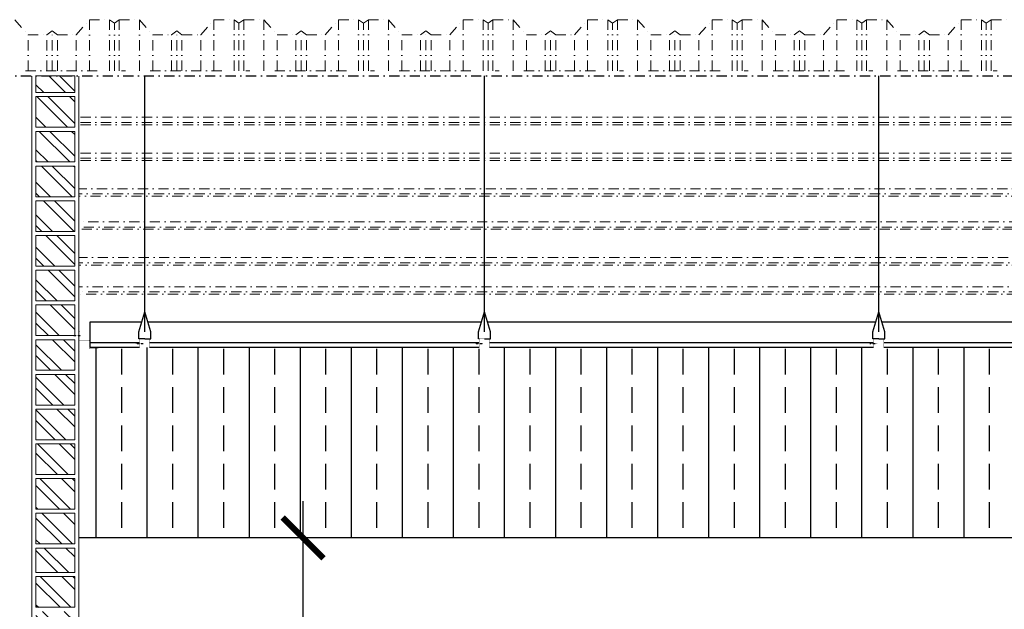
# Model space of a CAD drawing. Header units: millimetres. Extents: x -115474967 to 444143, y -74377 to 241828222.
# Tile 442 of 590: x 60063 to 62474, y 4207 to 5650. Entities that reach past the tile are written whole.
import ezdxf

# ---------------------------------------------------------------- set-up
doc = ezdxf.new("R2010")
doc.units = ezdxf.units.MM
doc.header["$MEASUREMENT"] = 0
for name, pattern in [('DASHDOT', [1, 0.5, -0.25, 0, -0.25]), ('Dashed', [280, 140, -140]), ('HIDDEN2', [0.1875, 0.125, -0.0625])]:
    doc.linetypes.add(name, pattern=pattern)
for name, color, linetype in [('0-ELEV.35', 2, 'Continuous'), ('0-HACH', 9, 'Continuous'), ('00-6 H-Brickwork', 9, 'Continuous'), ('CEIL-PLAN', 7, 'Continuous'), ('CEIL-SECT', 2, 'Continuous'), ('DIMS-50', 9, 'Continuous')]:
    doc.layers.add(name, color=color, linetype=linetype)
for name, color, linetype, lineweight in [('2 Roof Lines', 8, 'Dashed', 15), ('2 Walls', 4, 'Continuous', 50), ('5 Dims', 8, 'Continuous', 15)]:
    doc.layers.add(name, color=color, linetype=linetype, lineweight=lineweight)
doc.styles.add('ARIAL', font='arial.ttf')
doc.dimstyles.new('Plans 1_100 SCALE', dxfattribs={"dimtxt": 175, "dimasz": 90, "dimexe": 90, "dimexo": 100, "dimgap": 60, "dimtad": 1, "dimdec": 0, "dimrnd": 5, "dimtxsty": 'ARIAL', "dimblk": 'ARCHTICK', "dimcen": 20, "dimdle": 90, "dimclrt": 2, "dimadec": 0, "dimazin": 0, "dimtfac": 1, "dimtdec": 0, "dimtix": 1, "dimtmove": 2, "dimatfit": 3, "dimfxl": 400, "dimfxlon": 1, "dimarcsym": 0})

# ---------------------------------------------------------------- blocks, each defined once
blk = doc.blocks.new('B_shadowline')
at = {"color": 9, "linetype": 'HIDDEN2', "ltscale": 0.001}
blk.add_line((-5.9, 28.3), (12, 28.3), dxfattribs=at)
blk.add_line((-29.6, 0), (-29.6, 12.5))
at = {"const_width": 0.836}
blk.add_lwpolyline([(-48.8, -0.9), (-48.8, -1.4, 0.414214), (-47.2, -3), (-29.4, -3, 0.414214), (-27.9, -1.4), (-27.9, 16.3, -0.414214), (-26.3, 17.9), (-3.3, 17.9, 0.414214), (-1.8, 19.5), (-1.8, 37.2, 0.414214), (-3.3, 38.8), (-3.8, 38.8)], format="xyb", dxfattribs=at)
blk = doc.blocks.new('A$C732A7C61')
at = {"color": 9, "linetype": 'HIDDEN2', "ltscale": 0.001}
blk.add_line((6.2, 9.8), (24.1, 9.8), dxfattribs=at)
at = {"const_width": 0.836}
for points in [[(15.2, 0.4), (0, 0.4)], [(40.2, 0.4), (55.4, 0.4)]]:
    blk.add_lwpolyline(points, dxfattribs=at)
blk.add_lwpolyline([(15.2, 0.4), (15.2, 19.3, -0.510499), (18, 21.3), (38.6, 21.3, -0.414214), (40.2, 19.7), (40.2, 0.4)], format="xyb", dxfattribs=at)
blk = doc.blocks.new('_ArchTick')
at = {"color": 0, "linetype": 'ByBlock', "const_width": 0.15}
blk.add_lwpolyline([(-0.5, -0.5), (0.5, 0.5)], dxfattribs=at)
blk = doc.blocks.new('*D1028')
at = {"layer": '5 Dims', "color": 0, "lineweight": -2, "transparency": 16777216}
for p, q in [((60756.6, 1291.6), (60756.6, 4471.6)), ((61156.6, 4381.6), (60666.6, 4381.6)), ((61156.6, 1381.6), (60666.6, 1381.6))]:
    blk.add_line(p, q, dxfattribs=at)
at = {"layer": 'Defpoints', "color": 0, "transparency": 16777216}
for p in [(60756.6, 4381.6), (61452, 4381.6), (61452.1, 1381.6)]:
    blk.add_point(p, dxfattribs=at)
at = {"layer": '5 Dims', "color": 0, "lineweight": -2, "transparency": 16777216, "xscale": 100, "yscale": 100, "zscale": 100}
for p, rotation in [((60756.6, 4381.6), 90), ((60756.6, 1381.6), 270)]:
    blk.add_blockref('_ArchTick', p, dxfattribs=dict(at, rotation=rotation))
at = {"layer": '5 Dims', "color": 2, "transparency": 16777216, "insert": (60607.2, 2881.6), "char_height": 175, "attachment_point": 5, "rotation": 90, "style": 'ARIAL'}
blk.add_mtext('3000', dxfattribs=at)

msp = doc.modelspace()

# ---------------------------------------------------------------- hatches: boundary and pattern name
at = {"layer": '0-HACH', "ltscale": 5, "true_color": 0x939598, "transparency": 33554559}
h = msp.add_hatch(dxfattribs=at)
h.set_pattern_fill('BRASS', color=252, scale=500, angle=90)
h.paths.add_polyline_path([(64138.32658, 4847.38549), (63977.4884, 4847.38673), (60207.42715, 4847.38716), (60207.42715, 4381.6553), (64138.32658, 4381.62489)])
h.paths.add_polyline_path([(64438.34506, 4722.07393), (64438.34409, 4847.65575), (64138.56474, 4847.65575), (64138.32658, 4847.38549), (64138.32658, 4381.62489)])
h.paths.add_polyline_path([(64438.34146, 5187.83044), (64138.56474, 4847.65575), (64438.34409, 4847.65575)])
h.paths.add_polyline_path([(64710.99708, 5184.84113), (64693.36526, 5184.84113, -0.4142135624), (64691.79841, 5186.40799), (64691.79841, 5187.83649), (64566.33291, 5187.83552), (64438.34595, 5187.83554), (64438.34146, 5187.83044), (64438.34409, 4847.65575), (64710.99708, 4847.65575)])
h.paths.add_polyline_path([(64710.99708, 4847.65575), (64438.34409, 4847.65575), (64438.34506, 4722.07393), (64710.99708, 4722.07604)])
at = {"layer": '00-6 H-Brickwork'}
h = msp.add_hatch(dxfattribs=at)
h.set_pattern_fill('ANSI32', color=256, scale=150, angle=450, style=0)
h.set_pattern_definition([(135, (138195.14, 0), (-39.774756, -39.774756), []), (135, (138195.14, 26.517), (-39.774756, -39.774756), [])])
h.paths.add_polyline_path([(60102.42715, 896.58319), (60102.42715, 956.58319), (60197.42715, 956.58319), (60197.42715, 896.58319)])
h.paths.add_polyline_path([(60102.42715, 811.58319), (60102.42715, 886.58319), (60197.42715, 886.58319), (60197.42715, 811.58319)])
h.paths.add_polyline_path([(60102.42715, 726.58319), (60102.42715, 801.58319), (60197.42715, 801.58319), (60197.42715, 726.58319)])
h.paths.add_polyline_path([(60102.42715, 641.58319), (60102.42715, 716.58319), (60197.42715, 716.58319), (60197.42715, 641.58319)])
h.paths.add_polyline_path([(60102.42715, 556.58319), (60102.42715, 631.58319), (60197.42715, 631.58319), (60197.42715, 556.58319)])
h.paths.add_polyline_path([(60102.42715, 471.58319), (60102.42715, 546.58319), (60197.42715, 546.58319), (60197.42715, 471.58319)])
h.paths.add_polyline_path([(60102.42715, 386.58319), (60102.42715, 461.58319), (60197.42715, 461.58319), (60197.42715, 386.58319)])
h.paths.add_polyline_path([(60102.42715, 301.58319), (60102.42715, 376.58319), (60197.42715, 376.58319), (60197.42715, 301.58319)])
h.paths.add_polyline_path([(60102.42715, 216.58319), (60102.42715, 291.58319), (60197.42715, 291.58319), (60197.42715, 216.58319)])
h.paths.add_polyline_path([(59967.42715, 896.58319), (59967.42715, 956.58319), (59872.42715, 956.58319), (59872.42715, 896.58319)])
h.paths.add_polyline_path([(59967.42715, 811.58319), (59967.42715, 886.58319), (59872.42715, 886.58319), (59872.42715, 811.58319)])
h.paths.add_polyline_path([(59967.42715, 726.58319), (59967.42715, 801.58319), (59872.42715, 801.58319), (59872.42715, 726.58319)])
h.paths.add_polyline_path([(59967.42715, 641.58319), (59967.42715, 716.58319), (59872.42715, 716.58319), (59872.42715, 641.58319)])
h.paths.add_polyline_path([(59967.42715, 556.58319), (59967.42715, 631.58319), (59872.42715, 631.58319), (59872.42715, 556.58319)])
h.paths.add_polyline_path([(59967.42715, 471.58319), (59967.42715, 546.58319), (59872.42715, 546.58319), (59872.42715, 471.58319)])
h.paths.add_polyline_path([(59967.42715, 386.58319), (59967.42715, 461.58319), (59872.42715, 461.58319), (59872.42715, 386.58319)])
h.paths.add_polyline_path([(59967.42715, 301.58319), (59967.42715, 376.58319), (59872.42715, 376.58319), (59872.42715, 301.58319)])
h.paths.add_polyline_path([(59967.42715, 216.58319), (59967.42715, 291.58319), (59872.42715, 291.58319), (59872.42715, 216.58319)])
h.paths.add_polyline_path([(60102.42715, 5471.58319), (60102.42715, 5512.11457), (60197.42715, 5512.11457), (60197.42715, 5471.58319)])
h.paths.add_polyline_path([(60102.42715, 5386.58319), (60102.42715, 5461.58319), (60197.42715, 5461.58319), (60197.42715, 5386.58319)])
h.paths.add_polyline_path([(60102.42715, 5301.58319), (60102.42715, 5376.58319), (60197.42715, 5376.58319), (60197.42715, 5301.58319)])
h.paths.add_polyline_path([(60102.42715, 5216.58319), (60102.42715, 5291.58319), (60197.42715, 5291.58319), (60197.42715, 5216.58319)])
h.paths.add_polyline_path([(60102.42715, 5131.58319), (60102.42715, 5206.58319), (60197.42715, 5206.58319), (60197.42715, 5131.58319)])
h.paths.add_polyline_path([(60102.42715, 5046.58319), (60102.42715, 5121.58319), (60197.42715, 5121.58319), (60197.42715, 5046.58319)])
h.paths.add_polyline_path([(60102.42715, 4961.58319), (60102.42715, 5036.58319), (60197.42715, 5036.58319), (60197.42715, 4961.58319)])
h.paths.add_polyline_path([(60102.42715, 4876.58319), (60102.42715, 4951.58319), (60197.42715, 4951.58319), (60197.42715, 4876.58319)])
h.paths.add_polyline_path([(60102.42715, 4791.58319), (60102.42715, 4866.58319), (60197.42715, 4866.58319), (60197.42715, 4791.58319)])
h.paths.add_polyline_path([(60102.42715, 4706.58319), (60102.42715, 4781.58319), (60197.42715, 4781.58319), (60197.42715, 4706.58319)])
h.paths.add_polyline_path([(60102.42715, 4621.58319), (60102.42715, 4696.58319), (60197.42715, 4696.58319), (60197.42715, 4621.58319)])
h.paths.add_polyline_path([(60102.42715, 4536.58319), (60102.42715, 4611.58319), (60197.42715, 4611.58319), (60197.42715, 4536.58319)])
h.paths.add_polyline_path([(60102.42715, 4451.58319), (60102.42715, 4526.58319), (60197.42715, 4526.58319), (60197.42715, 4451.58319)])
h.paths.add_polyline_path([(60102.42715, 4366.58319), (60102.42715, 4441.58319), (60197.42715, 4441.58319), (60197.42715, 4366.58319)])
h.paths.add_polyline_path([(60102.42715, 4296.58319), (60102.42715, 4356.58319), (60197.42715, 4356.58319), (60197.42715, 4296.58319)])
h.paths.add_polyline_path([(60102.42715, 4211.58319), (60102.42715, 4286.58319), (60197.42715, 4286.58319), (60197.42715, 4211.58319)])
h.paths.add_polyline_path([(60102.42715, 4126.58319), (60102.42715, 4201.58319), (60197.42715, 4201.58319), (60197.42715, 4126.58319)])
h.paths.add_polyline_path([(60102.42715, 4041.58319), (60102.42715, 4116.58319), (60197.42715, 4116.58319), (60197.42715, 4041.58319)])
h.paths.add_polyline_path([(60102.42715, 3956.58319), (60102.42715, 4031.58319), (60197.42715, 4031.58319), (60197.42715, 3956.58319)])
h.paths.add_polyline_path([(60102.42715, 3871.58319), (60102.42715, 3946.58319), (60197.42715, 3946.58319), (60197.42715, 3871.58319)])
h.paths.add_polyline_path([(60102.42715, 3786.58319), (60102.42715, 3861.58319), (60197.42715, 3861.58319), (60197.42715, 3786.58319)])
h.paths.add_polyline_path([(60102.42715, 3701.58319), (60102.42715, 3776.58319), (60197.42715, 3776.58319), (60197.42715, 3701.58319)])
h.paths.add_polyline_path([(60102.42715, 3616.58319), (60102.42715, 3691.58319), (60197.42715, 3691.58319), (60197.42715, 3616.58319)])
h.paths.add_polyline_path([(60102.42715, 3546.58319), (60102.42715, 3606.58319), (60197.42715, 3606.58319), (60197.42715, 3546.58319)])
h.paths.add_polyline_path([(60102.42715, 3461.58319), (60102.42715, 3536.58319), (60197.42715, 3536.58319), (60197.42715, 3461.58319)])
h.paths.add_polyline_path([(60102.42715, 3376.58319), (60102.42715, 3451.58319), (60197.42715, 3451.58319), (60197.42715, 3376.58319)])
h.paths.add_polyline_path([(60102.42715, 3291.58319), (60102.42715, 3366.58319), (60197.42715, 3366.58319), (60197.42715, 3291.58319)])
h.paths.add_polyline_path([(60102.42715, 3206.58319), (60102.42715, 3281.58319), (60197.42715, 3281.58319), (60197.42715, 3206.58319)])
h.paths.add_polyline_path([(60102.42715, 3121.58319), (60102.42715, 3196.58319), (60197.42715, 3196.58319), (60197.42715, 3121.58319)])
h.paths.add_polyline_path([(60102.42715, 3036.58319), (60102.42715, 3111.58319), (60197.42715, 3111.58319), (60197.42715, 3036.58319)])
h.paths.add_polyline_path([(60102.42715, 2951.58319), (60102.42715, 3026.58319), (60197.42715, 3026.58319), (60197.42715, 2951.58319)])
h.paths.add_polyline_path([(60102.42715, 2866.58319), (60102.42715, 2941.58319), (60197.42715, 2941.58319), (60197.42715, 2866.58319)])
h.paths.add_polyline_path([(60102.42715, 2796.58319), (60102.42715, 2856.58319), (60197.42715, 2856.58319), (60197.42715, 2796.58319)])
h.paths.add_polyline_path([(60102.42715, 2711.58319), (60102.42715, 2786.58319), (60197.42715, 2786.58319), (60197.42715, 2711.58319)])
h.paths.add_polyline_path([(60102.42715, 2626.58319), (60102.42715, 2701.58319), (60197.42715, 2701.58319), (60197.42715, 2626.58319)])
h.paths.add_polyline_path([(60102.42715, 2541.58319), (60102.42715, 2616.58319), (60197.42715, 2616.58319), (60197.42715, 2541.58319)])
h.paths.add_polyline_path([(60102.42715, 2456.58319), (60102.42715, 2531.58319), (60197.42715, 2531.58319), (60197.42715, 2456.58319)])
h.paths.add_polyline_path([(60102.42715, 2371.58319), (60102.42715, 2446.58319), (60197.42715, 2446.58319), (60197.42715, 2371.58319)])
h.paths.add_polyline_path([(60102.42715, 2286.58319), (60102.42715, 2361.58319), (60197.42715, 2361.58319), (60197.42715, 2286.58319)])
h.paths.add_polyline_path([(60102.42715, 2201.58319), (60102.42715, 2276.58319), (60197.42715, 2276.58319), (60197.42715, 2201.58319)])
h.paths.add_polyline_path([(60102.42715, 2116.58319), (60102.42715, 2191.58319), (60197.42715, 2191.58319), (60197.42715, 2116.58319)])
h.paths.add_polyline_path([(60102.42715, 2046.58319), (60102.42715, 2106.58319), (60197.42715, 2106.58319), (60197.42715, 2046.58319)])
h.paths.add_polyline_path([(60102.42715, 1961.58319), (60102.42715, 2036.58319), (60197.42715, 2036.58319), (60197.42715, 1961.58319)])
h.paths.add_polyline_path([(60102.42715, 1876.58319), (60102.42715, 1951.58319), (60197.42715, 1951.58319), (60197.42715, 1876.58319)])
h.paths.add_polyline_path([(60102.42715, 1791.58319), (60102.42715, 1866.58319), (60197.42715, 1866.58319), (60197.42715, 1791.58319)])
h.paths.add_polyline_path([(60102.42715, 1706.58319), (60102.42715, 1781.58319), (60197.42715, 1781.58319), (60197.42715, 1706.58319)])
h.paths.add_polyline_path([(60102.42715, 1621.58319), (60102.42715, 1696.58319), (60197.42715, 1696.58319), (60197.42715, 1621.58319)])
h.paths.add_polyline_path([(60102.42715, 1536.58319), (60102.42715, 1611.58319), (60197.42715, 1611.58319), (60197.42715, 1536.58319)])
h.paths.add_polyline_path([(60102.42715, 1451.58319), (60102.42715, 1526.58319), (60197.42715, 1526.58319), (60197.42715, 1451.58319)])
h.paths.add_polyline_path([(60102.42715, 1366.58319), (60102.42715, 1441.58319), (60197.42715, 1441.58319), (60197.42715, 1366.58319)])
h.paths.add_polyline_path([(59967.42715, 5471.58319), (59967.42715, 5512.11457), (59872.42715, 5512.11457), (59872.42715, 5471.58319)])
h.paths.add_polyline_path([(59967.42715, 5386.58319), (59967.42715, 5461.58319), (59872.42715, 5461.58319), (59872.42715, 5386.58319)])
h.paths.add_polyline_path([(59967.42715, 5301.58319), (59967.42715, 5376.58319), (59872.42715, 5376.58319), (59872.42715, 5301.58319)])
h.paths.add_polyline_path([(59967.42715, 5216.58319), (59967.42715, 5291.58319), (59872.42715, 5291.58319), (59872.42715, 5216.58319)])
h.paths.add_polyline_path([(59967.42715, 5131.58319), (59967.42715, 5206.58319), (59872.42715, 5206.58319), (59872.42715, 5131.58319)])
h.paths.add_polyline_path([(59967.42715, 5046.58319), (59967.42715, 5121.58319), (59872.42715, 5121.58319), (59872.42715, 5046.58319)])
h.paths.add_polyline_path([(59967.42715, 4961.58319), (59967.42715, 5036.58319), (59872.42715, 5036.58319), (59872.42715, 4961.58319)])
h.paths.add_polyline_path([(59967.42715, 4876.58319), (59967.42715, 4951.58319), (59872.42715, 4951.58319), (59872.42715, 4876.58319)])
h.paths.add_polyline_path([(59967.42715, 4791.58319), (59967.42715, 4866.58319), (59872.42715, 4866.58319), (59872.42715, 4791.58319)])
h.paths.add_polyline_path([(59967.42715, 4706.58319), (59967.42715, 4781.58319), (59872.42715, 4781.58319), (59872.42715, 4706.58319)])
h.paths.add_polyline_path([(59967.42715, 4621.58319), (59967.42715, 4696.58319), (59872.42715, 4696.58319), (59872.42715, 4621.58319)])
h.paths.add_polyline_path([(59967.42715, 4536.58319), (59967.42715, 4611.58319), (59872.42715, 4611.58319), (59872.42715, 4536.58319)])
h.paths.add_polyline_path([(59967.42715, 4451.58319), (59967.42715, 4526.58319), (59872.42715, 4526.58319), (59872.42715, 4451.58319)])
h.paths.add_polyline_path([(59967.42715, 4366.58319), (59967.42715, 4441.58319), (59872.42715, 4441.58319), (59872.42715, 4366.58319)])
h.paths.add_polyline_path([(59967.42715, 4296.58319), (59967.42715, 4356.58319), (59872.42715, 4356.58319), (59872.42715, 4296.58319)])
h.paths.add_polyline_path([(59967.42715, 4211.58319), (59967.42715, 4286.58319), (59872.42715, 4286.58319), (59872.42715, 4211.58319)])
h.paths.add_polyline_path([(59967.42715, 4126.58319), (59967.42715, 4201.58319), (59872.42715, 4201.58319), (59872.42715, 4126.58319)])
h.paths.add_polyline_path([(59967.42715, 4041.58319), (59967.42715, 4116.58319), (59872.42715, 4116.58319), (59872.42715, 4041.58319)])
h.paths.add_polyline_path([(59967.42715, 3956.58319), (59967.42715, 4031.58319), (59872.42715, 4031.58319), (59872.42715, 3956.58319)])
h.paths.add_polyline_path([(59967.42715, 3871.58319), (59967.42715, 3946.58319), (59872.42715, 3946.58319), (59872.42715, 3871.58319)])
h.paths.add_polyline_path([(59967.42715, 3786.58319), (59967.42715, 3861.58319), (59872.42715, 3861.58319), (59872.42715, 3786.58319)])
h.paths.add_polyline_path([(59967.42715, 3701.58319), (59967.42715, 3776.58319), (59872.42715, 3776.58319), (59872.42715, 3701.58319)])
h.paths.add_polyline_path([(59967.42715, 3616.58319), (59967.42715, 3691.58319), (59872.42715, 3691.58319), (59872.42715, 3616.58319)])
h.paths.add_polyline_path([(59967.42715, 3546.58319), (59967.42715, 3606.58319), (59872.42715, 3606.58319), (59872.42715, 3546.58319)])
h.paths.add_polyline_path([(59967.42715, 3461.58319), (59967.42715, 3536.58319), (59872.42715, 3536.58319), (59872.42715, 3461.58319)])
h.paths.add_polyline_path([(59967.42715, 3376.58319), (59967.42715, 3451.58319), (59872.42715, 3451.58319), (59872.42715, 3376.58319)])
h.paths.add_polyline_path([(59967.42715, 3291.58319), (59967.42715, 3366.58319), (59872.42715, 3366.58319), (59872.42715, 3291.58319)])
h.paths.add_polyline_path([(59967.42715, 3206.58319), (59967.42715, 3281.58319), (59872.42715, 3281.58319), (59872.42715, 3206.58319)])
h.paths.add_polyline_path([(59967.42715, 3121.58319), (59967.42715, 3196.58319), (59872.42715, 3196.58319), (59872.42715, 3121.58319)])
h.paths.add_polyline_path([(59967.42715, 3036.58319), (59967.42715, 3111.58319), (59872.42715, 3111.58319), (59872.42715, 3036.58319)])
h.paths.add_polyline_path([(59967.42715, 2951.58319), (59967.42715, 3026.58319), (59872.42715, 3026.58319), (59872.42715, 2951.58319)])
h.paths.add_polyline_path([(59967.42715, 2866.58319), (59967.42715, 2941.58319), (59872.42715, 2941.58319), (59872.42715, 2866.58319)])
h.paths.add_polyline_path([(59967.42715, 2796.58319), (59967.42715, 2856.58319), (59872.42715, 2856.58319), (59872.42715, 2796.58319)])
h.paths.add_polyline_path([(59967.42715, 2711.58319), (59967.42715, 2786.58319), (59872.42715, 2786.58319), (59872.42715, 2711.58319)])
h.paths.add_polyline_path([(59967.42715, 2626.58319), (59967.42715, 2701.58319), (59872.42715, 2701.58319), (59872.42715, 2626.58319)])
h.paths.add_polyline_path([(59967.42715, 2541.58319), (59967.42715, 2616.58319), (59872.42715, 2616.58319), (59872.42715, 2541.58319)])
h.paths.add_polyline_path([(59967.42715, 2456.58319), (59967.42715, 2531.58319), (59872.42715, 2531.58319), (59872.42715, 2456.58319)])

# ---------------------------------------------------------------- linework, layer by layer
at = {"layer": '0-ELEV.35', "color": 8}
for p, q in [((60368.85307, 4885.70147, 79.11324), (60368.84532, 5512.11457, 352.29526)), ((61200.9206, 4885.70147, 79.11324), (61200.91285, 5512.11457, 352.29526)), ((62166.60734, 4885.70147, 79.11324), (62166.59959, 5512.11457, 352.29526))]:
    msp.add_line(p, q, dxfattribs=at)
at = {"layer": '0-ELEV.35'}
msp.add_line((60235.23405, 4859.91568), (60235.23325, 4909.98712, 100.61506), dxfattribs=at)
for points in [[(60355.72507, 4847.41475), (60235.23405, 4847.41568)], [(60235.23415, 4859.91568), (60355.72507, 4859.91475)], [(60380.72446, 4859.91456), (61187.7926, 4859.90831)], [(61187.7926, 4847.40831), (60380.72446, 4847.41456)], [(61212.79199, 4859.90812), (62153.47934, 4859.90084)], [(62153.47934, 4847.40084), (61212.79199, 4847.40812)], [(62178.47873, 4859.90065), (63120.42148, 4859.89336)], [(63120.42148, 4847.39336), (62178.47873, 4847.40065)], [(64710.99708, 4722.07604), (64438.34506, 4722.07393), (64138.32658, 4381.62489), (60207.42715, 4381.6553)]]:
    msp.add_lwpolyline(points, dxfattribs=at)
at = {"layer": '2 Roof Lines', "linetype": 'DASHDOT', "lineweight": 0, "ltscale": 50}
for p, q in [((60233.33696, 5524.76575), (60233.33365, 5649.68963)), ((60282.58696, 5524.76575), (60282.58365, 5649.68963)), ((60306.58696, 5524.76575), (60306.58365, 5649.68963)), ((60355.83696, 5524.76575), (60355.83365, 5649.68963)), ((60538.33695, 5524.95966), (60538.33364, 5649.88353)), ((60538.33696, 5524.76575), (60538.33365, 5649.68963)), ((60587.58695, 5524.95966), (60587.58364, 5649.88353)), ((60611.58695, 5524.95966), (60611.58364, 5649.88353)), ((60660.83695, 5524.95966), (60660.83364, 5649.88353)), ((60843.33695, 5524.95966), (60843.33364, 5649.88353)), ((60892.58695, 5524.95966), (60892.58364, 5649.88353)), ((60916.58695, 5524.95966), (60916.58364, 5649.88353)), ((60965.83695, 5524.95966), (60965.83364, 5649.88353)), ((61148.33695, 5524.95966), (61148.33364, 5649.88353)), ((61197.58695, 5524.95966), (61197.58364, 5649.88353)), ((61221.58695, 5524.95966), (61221.58364, 5649.88353)), ((61270.83695, 5524.95966), (61270.83364, 5649.88353)), ((61453.33695, 5524.95966), (61453.33364, 5649.88353)), ((61502.58695, 5524.95966), (61502.58364, 5649.88353)), ((61526.58695, 5524.95966), (61526.58364, 5649.88353)), ((61575.83695, 5524.95966), (61575.83364, 5649.88353)), ((61758.33695, 5524.95966), (61758.33364, 5649.88353)), ((61807.58695, 5524.95966), (61807.58364, 5649.88353)), ((61831.58695, 5524.95966), (61831.58364, 5649.88353)), ((61880.83695, 5524.95966), (61880.83364, 5649.88353)), ((62063.33695, 5524.95966), (62063.33364, 5649.88353)), ((62112.58695, 5524.95966), (62112.58364, 5649.88353)), ((62136.58695, 5524.95966), (62136.58364, 5649.88353)), ((62185.83695, 5524.95966), (62185.83364, 5649.88353)), ((62368.33695, 5524.95966), (62368.33364, 5649.88353)), ((62417.58695, 5524.95966), (62417.58364, 5649.88353)), ((62441.58695, 5524.95966), (62441.58364, 5649.88353)), ((60142.08624, 5524.76575), (60142.08365, 5622.40223)), ((60294.58673, 5524.76575), (60294.58365, 5640.9963)), ((60447.08624, 5524.76575), (60447.08365, 5622.40223)), ((60599.58672, 5524.95966), (60599.58364, 5641.1902)), ((60752.08623, 5524.95966), (60752.08364, 5622.59613)), ((60904.58672, 5524.95966), (60904.58364, 5641.1902)), ((61057.08623, 5524.95966), (61057.08364, 5622.59613)), ((61209.58672, 5524.95966), (61209.58364, 5641.1902)), ((61362.08623, 5524.95966), (61362.08364, 5622.59613)), ((61514.58672, 5524.95966), (61514.58364, 5641.1902)), ((61667.08623, 5524.95966), (61667.08364, 5622.59613)), ((61819.58672, 5524.95966), (61819.58364, 5641.1902)), ((61972.08623, 5524.95966), (61972.08364, 5622.59613)), ((62124.58672, 5524.95966), (62124.58364, 5641.1902)), ((62277.08623, 5524.95966), (62277.08364, 5622.59613)), ((62429.58672, 5524.95966), (62429.58364, 5641.1902)), ((60083.33599, 5524.76575), (60083.33365, 5612.98445)), ((60129.08599, 5524.76575), (60129.08365, 5612.98445)), ((60155.08599, 5524.76575), (60155.08365, 5612.98445)), ((60200.83599, 5524.76575), (60200.83365, 5612.98445)), ((60388.33599, 5524.76575), (60388.33365, 5612.98445)), ((60434.08599, 5524.76575), (60434.08365, 5612.98445)), ((60460.08599, 5524.76575), (60460.08365, 5612.98445)), ((60505.83599, 5524.76575), (60505.83365, 5612.98445)), ((60693.33598, 5524.95966), (60693.33364, 5613.17835)), ((60739.08598, 5524.95966), (60739.08364, 5613.17835)), ((60765.08598, 5524.95966), (60765.08364, 5613.17835)), ((60810.83598, 5524.95966), (60810.83364, 5613.17835)), ((60998.33598, 5524.95966), (60998.33364, 5613.17835)), ((61044.08598, 5524.95966), (61044.08364, 5613.17835)), ((61070.08598, 5524.95966), (61070.08364, 5613.17835)), ((61115.83598, 5524.95966), (61115.83364, 5613.17835)), ((61303.33598, 5524.95966), (61303.33364, 5613.17835)), ((61349.08598, 5524.95966), (61349.08364, 5613.17835)), ((61375.08598, 5524.95966), (61375.08364, 5613.17835)), ((61420.83598, 5524.95966), (61420.83364, 5613.17835)), ((61608.33598, 5524.95966), (61608.33364, 5613.17835)), ((61654.08598, 5524.95966), (61654.08364, 5613.17835)), ((61680.08598, 5524.95966), (61680.08364, 5613.17835)), ((61725.83598, 5524.95966), (61725.83364, 5613.17835)), ((61913.33598, 5524.95966), (61913.33364, 5613.17835)), ((61959.08598, 5524.95966), (61959.08364, 5613.17835)), ((61985.08598, 5524.95966), (61985.08364, 5613.17835)), ((62030.83598, 5524.95966), (62030.83364, 5613.17835)), ((62218.33598, 5524.95966), (62218.33364, 5613.17835)), ((62264.08598, 5524.95966), (62264.08364, 5613.17835)), ((62290.08598, 5524.95966), (62290.08364, 5613.17835)), ((62335.83598, 5524.95966), (62335.83364, 5613.17835)), ((60252.55298, 5524.76575), (60075.45816, 5524.76575)), ((60321.39488, 5524.76575), (60311.61574, 5524.76575)), ((60557.55323, 5524.76575), (60380.45764, 5524.76575)), ((60626.39513, 5524.76575), (60616.61599, 5524.76575)), ((60862.55271, 5524.76575), (60685.4579, 5524.76575)), ((60931.39461, 5524.76575), (60921.61625, 5524.76575)), ((61167.55296, 5524.76575), (60990.45815, 5524.76575)), ((61236.39487, 5524.76575), (61226.61573, 5524.76575)), ((61472.55244, 5524.76575), (61295.45763, 5524.76575)), ((61541.39434, 5524.76575), (61531.61598, 5524.76575)), ((61777.55269, 5524.76575), (61600.45788, 5524.76575)), ((61846.3946, 5524.76575), (61836.61624, 5524.76575)), ((62082.55295, 5524.76575), (61905.45814, 5524.76575)), ((62151.39485, 5524.76575), (62141.61571, 5524.76575)), ((62387.55243, 5524.76575), (62210.45761, 5524.76575)), ((62456.39433, 5524.76575), (62446.61597, 5524.76575)), ((65501.50887, 5512.11457), (53140.08599, 5512.11457)), ((65501.50887, 5511.94008), (53140.08599, 5511.94008)), ((64795.70356, 5410.90117), (60207.42715, 5410.90117)), ((64795.70356, 5398.24921), (60207.42715, 5398.24921)), ((64795.70356, 5392.71465), (60207.42715, 5392.71465)), ((64795.70356, 5323.41005), (60207.42715, 5323.41005)), ((64795.70356, 5310.75808), (60207.42715, 5310.75808)), ((64795.70356, 5305.2243), (60207.42715, 5305.2243)), ((64385.15105, 5235.91892), (60207.42715, 5235.91892)), ((64374.00228, 5223.26773), (60207.42715, 5223.26773)), ((64369.12499, 5217.73318), (60207.42715, 5217.73318)), ((64313.7669, 5154.91502), (60207.42715, 5154.91502)), ((64302.61744, 5142.26305), (60207.42715, 5142.26305)), ((64297.74083, 5136.72928), (60207.42715, 5136.72928)), ((64236.6666, 5067.42467), (60207.42715, 5067.42467)), ((64225.51714, 5054.7727), (60207.42715, 5054.7727)), ((64220.63985, 5049.23815), (60207.42715, 5049.23815)), ((64174.02999, 4996.34714), (60207.42715, 4996.34714)), ((64162.88122, 4983.69595), (60207.42715, 4983.69595)), ((64158.00393, 4978.16139), (60207.42715, 4978.16139))]:
    msp.add_line(p, q, dxfattribs=at)
for points in [[(60050.83365, 5649.68953), (60083.33365, 5612.98435), (60129.08365, 5612.98435), (60142.08365, 5622.40213), (60155.08365, 5612.98435), (60200.83365, 5612.98435), (60233.33365, 5649.68953), (60282.58365, 5649.68953), (60294.58365, 5640.9962), (60306.58365, 5649.68953), (60355.83365, 5649.68953), (60388.33365, 5612.98435), (60434.08365, 5612.98435), (60447.08365, 5622.40213), (60460.08365, 5612.98435), (60505.83365, 5612.98435), (60538.33365, 5649.68953)], [(60460.08365, 5613.17824), (60505.83364, 5613.17825), (60538.33364, 5649.88344), (60587.58364, 5649.88344), (60599.58364, 5641.1901), (60611.58364, 5649.88344), (60660.83364, 5649.88344), (60693.33364, 5613.17825), (60739.08364, 5613.17825), (60752.08364, 5622.59603), (60765.08364, 5613.17825), (60810.83364, 5613.17825), (60843.33364, 5649.88344), (60892.58364, 5649.88344), (60904.58364, 5641.1901), (60916.58364, 5649.88344), (60965.83364, 5649.88344), (60998.33364, 5613.17825), (61044.08364, 5613.17825), (61057.08364, 5622.59603), (61070.08364, 5613.17825), (61115.83364, 5613.17825), (61148.33364, 5649.88344), (61197.58364, 5649.88344), (61209.58364, 5641.1901), (61221.58364, 5649.88344), (61270.83364, 5649.88344), (61303.33364, 5613.17825), (61349.08364, 5613.17825), (61362.08364, 5622.59603), (61375.08364, 5613.17825), (61420.83364, 5613.17825), (61453.33364, 5649.88344), (61502.58364, 5649.88344), (61514.58364, 5641.1901), (61526.58364, 5649.88344), (61575.83364, 5649.88344), (61608.33364, 5613.17825), (61654.08364, 5613.17825), (61667.08364, 5622.59603), (61680.08364, 5613.17825), (61725.83364, 5613.17825), (61758.33364, 5649.88344), (61807.58364, 5649.88344), (61819.58364, 5641.1901), (61831.58364, 5649.88344), (61880.83364, 5649.88344), (61913.33364, 5613.17825), (61959.08364, 5613.17825), (61972.08364, 5622.59603), (61985.08364, 5613.17825), (62030.83364, 5613.17825), (62063.33364, 5649.88344), (62112.58364, 5649.88344), (62124.58364, 5641.1901), (62136.58364, 5649.88344), (62185.83364, 5649.88344), (62218.33364, 5613.17825), (62264.08364, 5613.17825), (62277.08364, 5622.59603), (62290.08364, 5613.17825), (62335.83364, 5613.17825), (62368.33364, 5649.88344), (62417.58364, 5649.88344), (62429.58364, 5641.1901), (62441.58364, 5649.88344), (62490.83364, 5649.88344)]]:
    msp.add_lwpolyline(points, dxfattribs=at)
at = {"layer": '2 Walls', "lineweight": 5}
for p, q in [((60092.42715, 1356.58319), (60092.42715, 5511.94008)), ((60207.42715, 1356.58319), (60207.42715, 5511.94008))]:
    msp.add_line(p, q, dxfattribs=at)
for points in [[(60102.42715, 5471.58319), (60102.42715, 5512.11457), (60197.42715, 5512.11457), (60197.42715, 5471.58319), (60102.42715, 5471.58319)], [(60102.42715, 5386.58319), (60102.42715, 5461.58319), (60197.42715, 5461.58319), (60197.42715, 5386.58319), (60102.42715, 5386.58319)], [(60102.42715, 5301.58319), (60102.42715, 5376.58319), (60197.42715, 5376.58319), (60197.42715, 5301.58319), (60102.42715, 5301.58319)], [(60102.42715, 5216.58319), (60102.42715, 5291.58319), (60197.42715, 5291.58319), (60197.42715, 5216.58319), (60102.42715, 5216.58319)], [(60102.42715, 5131.58319), (60102.42715, 5206.58319), (60197.42715, 5206.58319), (60197.42715, 5131.58319), (60102.42715, 5131.58319)], [(60102.42715, 5046.58319), (60102.42715, 5121.58319), (60197.42715, 5121.58319), (60197.42715, 5046.58319), (60102.42715, 5046.58319)], [(60102.42715, 4961.58319), (60102.42715, 5036.58319), (60197.42715, 5036.58319), (60197.42715, 4961.58319), (60102.42715, 4961.58319)], [(60102.42715, 4876.58319), (60102.42715, 4951.58319), (60197.42715, 4951.58319), (60197.42715, 4876.58319), (60102.42715, 4876.58319)], [(60102.42715, 4791.58319), (60102.42715, 4866.58319), (60197.42715, 4866.58319), (60197.42715, 4791.58319), (60102.42715, 4791.58319)], [(60102.42715, 4706.58319), (60102.42715, 4781.58319), (60197.42715, 4781.58319), (60197.42715, 4706.58319), (60102.42715, 4706.58319)], [(60102.42715, 4621.58319), (60102.42715, 4696.58319), (60197.42715, 4696.58319), (60197.42715, 4621.58319), (60102.42715, 4621.58319)], [(60102.42715, 4536.58319), (60102.42715, 4611.58319), (60197.42715, 4611.58319), (60197.42715, 4536.58319), (60102.42715, 4536.58319)], [(60102.42715, 4451.58319), (60102.42715, 4526.58319), (60197.42715, 4526.58319), (60197.42715, 4451.58319), (60102.42715, 4451.58319)], [(60102.42715, 4366.58319), (60102.42715, 4441.58319), (60197.42715, 4441.58319), (60197.42715, 4366.58319), (60102.42715, 4366.58319)], [(60102.42715, 4296.58319), (60102.42715, 4356.58319), (60197.42715, 4356.58319), (60197.42715, 4296.58319), (60102.42715, 4296.58319)], [(60102.42715, 4211.58319), (60102.42715, 4286.58319), (60197.42715, 4286.58319), (60197.42715, 4211.58319), (60102.42715, 4211.58319)]]:
    msp.add_lwpolyline(points, dxfattribs=at)
at = {"layer": 'CEIL-PLAN', "elevation": 100.61506}
for points in [[(60235.23325, 4909.98712), (60361.3372, 4909.98914)], [(60376.36764, 4909.98938), (61193.40873, 4910.00244)], [(61208.43118, 4910.00268), (62159.10011, 4910.01788)], [(62174.11328, 4910.01812), (63124.79149, 4910.03332)]]:
    msp.add_lwpolyline(points, dxfattribs=at)
at = {"layer": 'CEIL-SECT', "color": 8}
for p, q in [((60354.03572, 4885.68423, -100.61506), (60368.85246, 4935.00566, 100.61506)), ((60354.03572, 4885.68423, -100.61506), (60368.85246, 4935.00566, 100.61506)), ((60354.03572, 4885.68423, -100.61506), (60368.85246, 4935.00566, 100.61506)), ((60383.6692, 4885.68423, -100.61506), (60368.85246, 4935.00566, 100.61506)), ((60383.6692, 4885.68423, -100.61506), (60368.85246, 4935.00566, 100.61506)), ((60383.6692, 4885.68423, -100.61506), (60368.85246, 4935.00566, 100.61506)), ((61186.10326, 4885.68423, -100.61506), (61200.91999, 4935.00566, 100.61506)), ((61186.10326, 4885.68423, -100.61506), (61200.91999, 4935.00566, 100.61506)), ((61186.10326, 4885.68423, -100.61506), (61200.91999, 4935.00566, 100.61506)), ((61215.73673, 4885.68423, -100.61506), (61200.91999, 4935.00566, 100.61506)), ((61215.73673, 4885.68423, -100.61506), (61200.91999, 4935.00566, 100.61506)), ((61215.73673, 4885.68423, -100.61506), (61200.91999, 4935.00566, 100.61506)), ((62151.79, 4885.68423, -100.61506), (62166.60673, 4935.00566, 100.61506)), ((62151.79, 4885.68423, -100.61506), (62166.60673, 4935.00566, 100.61506)), ((62151.79, 4885.68423, -100.61506), (62166.60673, 4935.00566, 100.61506)), ((62181.42347, 4885.68423, -100.61506), (62166.60673, 4935.00566, 100.61506)), ((62181.42347, 4885.68423, -100.61506), (62166.60673, 4935.00566, 100.61506)), ((62181.42347, 4885.68423, -100.61506), (62166.60673, 4935.00566, 100.61506)), ((60354.03572, 4868.54711, -100.61506), (60354.03572, 4885.68423, -100.61506)), ((60354.03572, 4868.54711, -100.61506), (60354.03572, 4885.68423, -100.61506)), ((60354.03572, 4868.54711, -100.61506), (60354.03572, 4885.68423, -100.61506)), ((60383.6692, 4868.54711, -100.61506), (60383.6692, 4885.68423, -100.61506)), ((60383.6692, 4868.54711, -100.61506), (60383.6692, 4885.68423, -100.61506)), ((60383.6692, 4868.54711, -100.61506), (60383.6692, 4885.68423, -100.61506)), ((61186.10326, 4868.54711, -100.61506), (61186.10326, 4885.68423, -100.61506)), ((61186.10326, 4868.54711, -100.61506), (61186.10326, 4885.68423, -100.61506)), ((61186.10326, 4868.54711, -100.61506), (61186.10326, 4885.68423, -100.61506)), ((61215.73673, 4868.54711, -100.61506), (61215.73673, 4885.68423, -100.61506)), ((61215.73673, 4868.54711, -100.61506), (61215.73673, 4885.68423, -100.61506)), ((61215.73673, 4868.54711, -100.61506), (61215.73673, 4885.68423, -100.61506)), ((62151.79, 4868.54711, -100.61506), (62151.79, 4885.68423, -100.61506)), ((62151.79, 4868.54711, -100.61506), (62151.79, 4885.68423, -100.61506)), ((62151.79, 4868.54711, -100.61506), (62151.79, 4885.68423, -100.61506)), ((62181.42347, 4868.54711, -100.61506), (62181.42347, 4885.68423, -100.61506)), ((62181.42347, 4868.54711, -100.61506), (62181.42347, 4885.68423, -100.61506)), ((62181.42347, 4868.54711, -100.61506), (62181.42347, 4885.68423, -100.61506)), ((60368.85246, 4868.54711, -100.61506), (60354.03572, 4868.54711, -100.61506)), ((60368.85246, 4868.54711, -100.61506), (60383.6692, 4868.54711, -100.61506)), ((61187.7926, 4868.54711, -100.61506), (61186.10326, 4868.54711, -100.61506)), ((61200.91999, 4868.54711, -100.61506), (61215.73673, 4868.54711, -100.61506)), ((62166.60673, 4868.54711, -100.61506), (62151.79, 4868.54711, -100.61506)), ((62166.60673, 4868.54711, -100.61506), (62181.42347, 4868.54711, -100.61506))]:
    msp.add_line(p, q, dxfattribs=at)

# ---------------------------------------------------------------- block references
at = {"layer": 'CEIL-SECT'}
for p in [(60340.53864, 4847.23773, -100.61506), (61172.60617, 4847.23773, -100.61506), (62138.29291, 4847.23773, -100.61506)]:
    msp.add_blockref('A$C732A7C61', p, dxfattribs=at)
at = {"layer": 'DIMS-50', "color": 1, "xscale": -1}
msp.add_blockref('B_shadowline', (60205.66724, 4847.41568), dxfattribs=at)

# ---------------------------------------------------------------- dimensions: what is measured, and where the dimension line sits
at = {"layer": '5 Dims'}
dim = msp.add_linear_dim(base=(60756.59081, 4381.60419), p1=(61452.06607, 1381.58317), p2=(61452.04286, 4381.60419), angle=90, dimstyle='Plans 1_100 SCALE', override={"dimasz": 100}, dxfattribs=at)
dim.commit()
dim.dimension.update_dxf_attribs({"geometry": '*D1028', "text_midpoint": (60607.18086, 2881.59368)})

doc.saveas('drawing.dxf')
